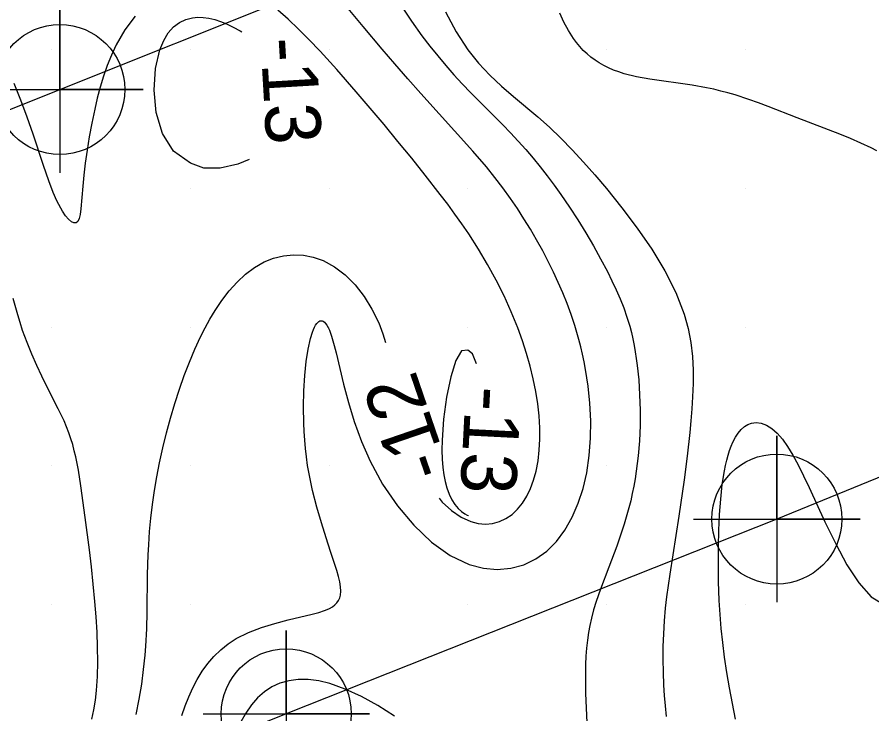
# Model space of a CAD drawing. Extents: x 2602990 to 2605851, y 618069 to 619180.
# Drawn here: x 2604273.75 to 2604304.57, y 618766.06 to 618791.18 of the extents above; entities that cross this region are included whole.
import ezdxf

# ---------------------------------------------------------------- set-up
doc = ezdxf.new("R2010")
doc.units = 0
for name, color, linetype in [('Default', 7, 'Continuous'), ('DTM Contours Major', 7, 'Continuous'), ('DTM Contours Minor', 7, 'Continuous'), ('DTM Contours Minor Text', 7, 'Continuous'), ('Exist DTM Scan Elevation Point', 7, 'Continuous'), ('Exist Structure Major Deck Tunnel Box Culvert', 7, 'Continuous'), ('Exist Structure Major Deck Tunnel Box Culvert Cogo Point CELL', 7, 'Continuous')]:
    doc.layers.add(name, color=color, linetype=linetype)

# ---------------------------------------------------------------- blocks, each defined once
blk = doc.blocks.new('POINT_DISPLAY')
at = {"layer": 'Default'}
blk.add_line((0, 0), (0, 0), dxfattribs=at)
blk = doc.blocks.new('EXIST STRUCTURE MAJOR DECK TUNNEL BOX CULVERT COGO POINT')
at = {"layer": 'Exist Structure Major Deck Tunnel Box Culvert Cogo Point CELL'}
blk.add_lwpolyline([(-0.06, 0), (0.06, 0), (0, 0), (0, 0.06), (0, -0.06)], dxfattribs=at)
blk.add_circle((0, 0), 0.04688, dxfattribs=at)

msp = doc.modelspace()

# ---------------------------------------------------------------- linework, layer by layer
at = {"layer": 'DTM Contours Major'}
for points in [[(2604287.607, 618791.571), (2604287.972, 618791.028), (2604288.349, 618790.501), (2604288.631, 618790.132), (2604288.918, 618789.774), (2604289.21, 618789.428), (2604289.505, 618789.092), (2604289.804, 618788.766), (2604290.106, 618788.45), (2604290.686, 618787.864), (2604291.262, 618787.289), (2604291.545, 618786.999), (2604291.822, 618786.704), (2604292.092, 618786.402), (2604292.356, 618786.092), (2604292.615, 618785.775), (2604292.868, 618785.45), (2604293.115, 618785.117), (2604293.359, 618784.777), (2604293.667, 618784.327), (2604293.966, 618783.868), (2604294.254, 618783.403), (2604294.53, 618782.936), (2604294.79, 618782.468), (2604295.034, 618782.005), (2604295.199, 618781.674), (2604295.352, 618781.346), (2604295.494, 618781.018), (2604295.623, 618780.691), (2604295.738, 618780.363), (2604295.839, 618780.032), (2604295.899, 618779.804), (2604295.953, 618779.574), (2604296, 618779.342), (2604296.042, 618779.106), (2604296.078, 618778.867), (2604296.11, 618778.624), (2604296.164, 618778.098), (2604296.199, 618777.557), (2604296.215, 618777.008), (2604296.212, 618776.456), (2604296.189, 618775.906), (2604296.146, 618775.365), (2604296.115, 618775.086), (2604296.078, 618774.81), (2604296.036, 618774.538), (2604295.988, 618774.269), (2604295.934, 618774.004), (2604295.875, 618773.743), (2604295.765, 618773.317), (2604295.642, 618772.902), (2604295.51, 618772.498), (2604295.372, 618772.104), (2604295.09, 618771.355), (2604294.787, 618770.56), (2604294.631, 618770.111), (2604294.539, 618769.813), (2604294.458, 618769.507), (2604294.402, 618769.253), (2604294.354, 618768.99), (2604294.314, 618768.717), (2604294.283, 618768.435), (2604294.26, 618768.141), (2604294.246, 618767.837), (2604294.241, 618767.335), (2604294.252, 618766.811), (2604294.292, 618765.737)], [(2604287.36, 618765.985), (2604286.758, 618766.358), (2604286.165, 618766.685), (2604285.587, 618766.954), (2604285.028, 618767.152), (2604284.632, 618767.247), (2604284.252, 618767.295), (2604283.89, 618767.299), (2604283.549, 618767.257), (2604283.231, 618767.17), (2604282.937, 618767.038), (2604282.668, 618766.859), (2604282.423, 618766.639), (2604282.202, 618766.382), (2604282.002, 618766.093), (2604281.822, 618765.776)]]:
    msp.add_lwpolyline(points, dxfattribs=at)
at = {"layer": 'DTM Contours Minor'}
for points in [[(2604279.692, 618766.002), (2604279.812, 618766.347), (2604279.943, 618766.679), (2604280.086, 618766.998), (2604280.246, 618767.303), (2604280.427, 618767.599), (2604280.628, 618767.877), (2604280.85, 618768.135), (2604281.093, 618768.372), (2604281.36, 618768.586), (2604281.651, 618768.776), (2604282.093, 618768.998), (2604282.565, 618769.178), (2604283.049, 618769.325), (2604283.527, 618769.447), (2604284.391, 618769.653), (2604284.626, 618769.717), (2604284.834, 618769.787), (2604284.927, 618769.824), (2604285.012, 618769.863), (2604285.119, 618769.924), (2604285.21, 618769.991), (2604285.285, 618770.066), (2604285.345, 618770.149), (2604285.389, 618770.24), (2604285.416, 618770.342), (2604285.429, 618770.485), (2604285.418, 618770.645), (2604285.388, 618770.822), (2604285.34, 618771.019), (2604285.278, 618771.233), (2604285.057, 618771.913), (2604284.894, 618772.409), (2604284.724, 618772.945), (2604284.558, 618773.514), (2604284.406, 618774.108), (2604284.278, 618774.717), (2604284.227, 618775.018), (2604284.185, 618775.322), (2604284.149, 618775.626), (2604284.122, 618775.93), (2604284.101, 618776.235), (2604284.087, 618776.539), (2604284.078, 618777.133), (2604284.091, 618777.71), (2604284.126, 618778.258), (2604284.179, 618778.763), (2604284.248, 618779.212), (2604284.332, 618779.592), (2604284.401, 618779.818), (2604284.438, 618779.913), (2604284.475, 618779.997), (2604284.514, 618780.069), (2604284.554, 618780.128), (2604284.591, 618780.171), (2604284.63, 618780.204), (2604284.668, 618780.224), (2604284.707, 618780.234), (2604284.746, 618780.231), (2604284.784, 618780.217), (2604284.831, 618780.185), (2604284.877, 618780.135), (2604284.923, 618780.069), (2604284.968, 618779.987), (2604285.013, 618779.888), (2604285.09, 618779.678), (2604285.188, 618779.341), (2604285.255, 618779.076), (2604285.525, 618777.946), (2604285.697, 618777.289), (2604285.907, 618776.595), (2604286.164, 618775.882), (2604286.478, 618775.168), (2604286.933, 618774.341), (2604287.465, 618773.563), (2604288.059, 618772.859), (2604288.699, 618772.255), (2604289.369, 618771.775), (2604290.053, 618771.445), (2604290.564, 618771.308), (2604291.067, 618771.264), (2604291.554, 618771.309), (2604292.018, 618771.438), (2604292.451, 618771.647), (2604292.848, 618771.93), (2604293.197, 618772.279), (2604293.503, 618772.689), (2604293.765, 618773.15), (2604293.984, 618773.653), (2604294.158, 618774.19), (2604294.289, 618774.751), (2604294.383, 618775.369), (2604294.43, 618775.998), (2604294.437, 618776.629), (2604294.407, 618777.258), (2604294.343, 618777.875), (2604294.252, 618778.475), (2604294.199, 618778.752), (2604294.141, 618779.023), (2604294.078, 618779.289), (2604294.011, 618779.551), (2604293.938, 618779.808), (2604293.861, 618780.06), (2604293.726, 618780.462), (2604293.581, 618780.855), (2604293.426, 618781.238), (2604293.263, 618781.613), (2604293.091, 618781.981), (2604292.913, 618782.342), (2604292.703, 618782.746), (2604292.485, 618783.142), (2604292.26, 618783.529), (2604292.028, 618783.907), (2604291.789, 618784.276), (2604291.544, 618784.635), (2604291.265, 618785.021), (2604290.975, 618785.398), (2604290.671, 618785.773), (2604290.182, 618786.34), (2604288.305, 618788.425), (2604287.836, 618788.952), (2604287.37, 618789.486), (2604286.911, 618790.022), (2604286.236, 618790.836), (2604285.271, 618792.007)], [(2604288.966, 618773.831), (2604289.081, 618773.694), (2604289.413, 618773.388), (2604289.758, 618773.151), (2604290.112, 618772.99), (2604290.377, 618772.923), (2604290.64, 618772.903), (2604290.897, 618772.927), (2604291.145, 618772.994), (2604291.379, 618773.102), (2604291.597, 618773.25), (2604291.794, 618773.435), (2604291.972, 618773.654), (2604292.128, 618773.904), (2604292.263, 618774.182), (2604292.375, 618774.485), (2604292.465, 618774.81), (2604292.536, 618775.177), (2604292.581, 618775.562), (2604292.601, 618775.963), (2604292.598, 618776.377), (2604292.572, 618776.801), (2604292.525, 618777.233), (2604292.455, 618777.682), (2604292.364, 618778.136), (2604292.253, 618778.593), (2604292.123, 618779.052), (2604291.974, 618779.512), (2604291.807, 618779.972), (2604291.57, 618780.551), (2604291.308, 618781.127), (2604291.022, 618781.698), (2604290.713, 618782.261), (2604290.383, 618782.815), (2604290.034, 618783.359), (2604289.789, 618783.719), (2604289.537, 618784.075), (2604289.278, 618784.428), (2604289.012, 618784.78), (2604288.463, 618785.484), (2604287.979, 618786.088), (2604287.484, 618786.694), (2604286.982, 618787.299), (2604286.478, 618787.896), (2604285.977, 618788.481), (2604285.279, 618789.281), (2604284.676, 618789.95), (2604284.274, 618790.374), (2604283.903, 618790.746), (2604283.529, 618791.097), (2604283.15, 618791.423)], [(2604289.194, 618791.365), (2604289.58, 618790.648), (2604290, 618790), (2604290.384, 618789.518), (2604290.793, 618789.085), (2604291.219, 618788.687), (2604291.654, 618788.312), (2604292.525, 618787.582), (2604292.948, 618787.203), (2604293.362, 618786.807), (2604293.77, 618786.391), (2604294.177, 618785.953), (2604294.586, 618785.49), (2604295, 618785), (2604295.559, 618784.306), (2604296.111, 618783.571), (2604296.634, 618782.809), (2604297.106, 618782.03), (2604297.505, 618781.248), (2604297.808, 618780.474), (2604297.952, 618779.957), (2604298.048, 618779.448), (2604298.105, 618778.948), (2604298.129, 618778.454), (2604298.128, 618777.967), (2604298.109, 618777.486), (2604298.083, 618777.054), (2604298.049, 618776.625), (2604298.008, 618776.2), (2604297.913, 618775.355), (2604297.802, 618774.498), (2604297.613, 618773.191), (2604297.282, 618771.102), (2604297.222, 618770.694), (2604297.168, 618770.284), (2604297.122, 618769.874), (2604297.082, 618769.414), (2604297.054, 618768.952), (2604297.037, 618768.489), (2604297.033, 618768.026), (2604297.041, 618767.562), (2604297.061, 618767.1), (2604297.086, 618766.723), (2604297.118, 618766.346), (2604297.157, 618765.97)], [(2604278.01, 618791.214), (2604277.642, 618790.717), (2604277.325, 618790.175), (2604277.151, 618789.808), (2604276.998, 618789.43), (2604276.864, 618789.044), (2604276.747, 618788.651), (2604276.643, 618788.255), (2604276.55, 618787.857), (2604276.445, 618787.352), (2604276.354, 618786.856), (2604276.276, 618786.375), (2604276.212, 618785.915), (2604276.16, 618785.483), (2604276.121, 618785.086), (2604276.056, 618784.262), (2604276.031, 618784.066), (2604275.996, 618783.915), (2604275.947, 618783.813), (2604275.883, 618783.763), (2604275.804, 618783.76), (2604275.712, 618783.802), (2604275.611, 618783.887), (2604275.502, 618784.013), (2604275.39, 618784.177), (2604275.324, 618784.289), (2604275.19, 618784.55), (2604275.055, 618784.856), (2604274.892, 618785.273), (2604274.7, 618785.823), (2604274.328, 618786.956), (2604274.121, 618787.564), (2604273.893, 618788.179), (2604273.641, 618788.787)], [(2604280, 618785.909), (2604279.395, 618786.342), (2604278.991, 618786.975), (2604278.764, 618787.732), (2604278.69, 618788.538), (2604278.744, 618789.319), (2604278.902, 618790), (2604279.039, 618790.335), (2604279.203, 618790.609), (2604279.391, 618790.825), (2604279.602, 618790.986), (2604279.833, 618791.095), (2604280.082, 618791.155), (2604280.271, 618791.17), (2604280.467, 618791.163), (2604280.67, 618791.135), (2604280.878, 618791.086), (2604281.09, 618791.017), (2604281.306, 618790.931), (2604281.548, 618790.815), (2604281.792, 618790.679), (2604281.853, 618790.639)], [(2604304.756, 618786.36), (2604304.541, 618786.468), (2604304.177, 618786.636), (2604303.801, 618786.796), (2604303.415, 618786.951), (2604301.877, 618787.543), (2604300.836, 618787.953), (2604300.488, 618788.083), (2604300.139, 618788.207), (2604299.637, 618788.369), (2604299.384, 618788.443), (2604299.128, 618788.511), (2604298.869, 618788.573), (2604298.607, 618788.629), (2604298.096, 618788.719), (2604296.569, 618788.938), (2604296.091, 618789.025), (2604295.644, 618789.135), (2604295.448, 618789.197), (2604295.26, 618789.267), (2604295.08, 618789.344), (2604294.909, 618789.429), (2604294.745, 618789.522), (2604294.59, 618789.623), (2604294.442, 618789.732), (2604294.301, 618789.85), (2604294.168, 618789.977), (2604294.041, 618790.112), (2604293.922, 618790.256), (2604293.808, 618790.41), (2604293.63, 618790.69), (2604293.467, 618790.993), (2604293.318, 618791.317)], [(2604282.122, 618786.039), (2604281.717, 618785.875), (2604281.079, 618785.732), (2604280.484, 618785.731), (2604280, 618785.909)], [(2604278.041, 618766.044), (2604278.153, 618766.59), (2604278.244, 618767.13), (2604278.315, 618767.661), (2604278.368, 618768.18), (2604278.393, 618768.5), (2604278.426, 618769.126), (2604278.442, 618769.74), (2604278.459, 618771.09), (2604278.479, 618771.795), (2604278.497, 618772.153), (2604278.531, 618772.633), (2604278.578, 618773.12), (2604278.638, 618773.612), (2604278.71, 618774.108), (2604278.794, 618774.607), (2604278.89, 618775.108), (2604279.009, 618775.652), (2604279.14, 618776.192), (2604279.284, 618776.726), (2604279.439, 618777.25), (2604279.604, 618777.761), (2604279.778, 618778.256), (2604279.964, 618778.739), (2604280.16, 618779.205), (2604280.368, 618779.654), (2604280.531, 618779.976), (2604280.704, 618780.29), (2604280.888, 618780.596), (2604281.134, 618780.962), (2604281.4, 618781.307), (2604281.686, 618781.626), (2604281.992, 618781.911), (2604282.318, 618782.156), (2604282.663, 618782.352), (2604283.003, 618782.487), (2604283.354, 618782.573), (2604283.713, 618782.609), (2604284.074, 618782.592), (2604284.433, 618782.523), (2604284.784, 618782.399), (2604285.193, 618782.177), (2604285.579, 618781.883), (2604285.937, 618781.524), (2604286.261, 618781.11), (2604286.547, 618780.65), (2604286.79, 618780.151), (2604286.939, 618779.761), (2604287.04, 618779.444)], [(2604276.453, 618765.872), (2604276.521, 618766.206), (2604276.574, 618766.55), (2604276.614, 618766.904), (2604276.649, 618767.41), (2604276.662, 618767.932), (2604276.657, 618768.465), (2604276.635, 618769.008), (2604276.601, 618769.557), (2604276.557, 618770.109), (2604276.498, 618770.739), (2604276.432, 618771.363), (2604276.36, 618771.975), (2604276.212, 618773.134), (2604276.051, 618774.286), (2604275.961, 618774.851), (2604275.868, 618775.322), (2604275.816, 618775.547), (2604275.758, 618775.766), (2604275.693, 618775.981), (2604275.621, 618776.191), (2604275.536, 618776.407), (2604275.444, 618776.622), (2604275.238, 618777.054), (2604274.83, 618777.86), (2604274.646, 618778.234), (2604274.462, 618778.624), (2604274.283, 618779.03), (2604274.112, 618779.45), (2604273.953, 618779.885), (2604273.862, 618780.163), (2604273.776, 618780.446), (2604273.614, 618781.033)], [(2604290, 618779.167), (2604289.78, 618779.143), (2604289.573, 618778.793), (2604289.39, 618778.208), (2604289.239, 618777.475), (2604289.131, 618776.685), (2604289.074, 618775.926), (2604289.068, 618775.568), (2604289.077, 618775.242), (2604289.101, 618774.945), (2604289.138, 618774.675), (2604289.188, 618774.432), (2604289.249, 618774.213), (2604289.334, 618773.982), (2604289.431, 618773.781), (2604289.538, 618773.611), (2604289.652, 618773.469), (2604289.771, 618773.357), (2604289.893, 618773.271), (2604289.984, 618773.225), (2604290.033, 618773.208)], [(2604290.312, 618778.684), (2604290.178, 618779.033), (2604290, 618779.167)], [(2604299.658, 618765.875), (2604299.543, 618766.44), (2604299.437, 618767), (2604299.343, 618767.553), (2604299.261, 618768.1), (2604299.192, 618768.638), (2604299.139, 618769.142), (2604299.099, 618769.643), (2604299.07, 618770.144), (2604299.047, 618770.828), (2604299.039, 618771.528), (2604299.043, 618772.099), (2604299.056, 618772.675), (2604299.081, 618773.245), (2604299.122, 618773.8), (2604299.179, 618774.329), (2604299.256, 618774.822), (2604299.296, 618775.018), (2604299.339, 618775.206), (2604299.388, 618775.384), (2604299.44, 618775.552), (2604299.498, 618775.709), (2604299.561, 618775.856), (2604299.652, 618776.03), (2604299.752, 618776.182), (2604299.861, 618776.311), (2604299.977, 618776.415), (2604300.101, 618776.493), (2604300.233, 618776.543), (2604300.404, 618776.565), (2604300.584, 618776.541), (2604300.77, 618776.47), (2604300.96, 618776.352), (2604301.153, 618776.185), (2604301.345, 618775.967), (2604301.535, 618775.701), (2604301.726, 618775.388), (2604301.917, 618775.035), (2604302.112, 618774.645), (2604302.312, 618774.224), (2604302.881, 618772.984), (2604303.267, 618772.185), (2604303.673, 618771.433), (2604304.098, 618770.782), (2604304.541, 618770.286), (2604305, 618770)]]:
    msp.add_lwpolyline(points, dxfattribs=at)
at = {"layer": 'Exist Structure Major Deck Tunnel Box Culvert'}
for p, q in [((2604275.294, 618788.565), (2604291.717, 618795.134)), ((2604275.294, 618788.565), (2604291.717, 618795.134)), ((2604340.522, 618789.156), (2604301.145, 618773.083)), ((2604340.522, 618789.156), (2604301.145, 618773.083)), ((2604250.383, 618778.646), (2604275.294, 618788.565)), ((2604250.383, 618778.646), (2604275.294, 618788.565)), ((2604301.145, 618773.083), (2604283.458, 618766.061)), ((2604301.145, 618773.083), (2604283.458, 618766.061)), ((2604283.458, 618766.061), (2604259.929, 618756.694)), ((2604283.458, 618766.061), (2604259.929, 618756.694))]:
    msp.add_line(p, q, dxfattribs=at)

# ---------------------------------------------------------------- block references
at = {"layer": 'Exist DTM Scan Elevation Point', "xscale": 1.3123333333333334, "yscale": 1.3123333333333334}
for p in [(2604275, 618790), (2604280, 618790), (2604285, 618790), (2604290, 618790), (2604295, 618790), (2604300, 618790), (2604275, 618785), (2604280, 618785), (2604285, 618785), (2604290, 618785), (2604295, 618785), (2604300, 618785), (2604275, 618780), (2604280, 618780), (2604285, 618780), (2604290, 618780), (2604295, 618780), (2604300, 618780), (2604275, 618775), (2604280, 618775), (2604285, 618775), (2604290, 618775), (2604295, 618775), (2604300, 618775), (2604275, 618770), (2604280, 618770), (2604285, 618770), (2604290, 618770), (2604295, 618770), (2604300, 618770)]:
    msp.add_blockref('POINT_DISPLAY', p, dxfattribs=at)
at = {"layer": 'Exist Structure Major Deck Tunnel Box Culvert Cogo Point CELL', "xscale": 50, "yscale": 50}
for p in [(2604275.294, 618788.565), (2604301.145, 618773.083), (2604283.458, 618766.061)]:
    msp.add_blockref('EXIST STRUCTURE MAJOR DECK TUNNEL BOX CULVERT COGO POINT', p, dxfattribs=at)

# ---------------------------------------------------------------- texts
at = {"layer": 'DTM Contours Minor Text'}
for s, rotation, p in [('-13', 273.3431, (2604282.522, 618790.399)), ('-12', 108.9405, (2604289.341, 618774.841)), ('-13', 267.0795, (2604289.932, 618777.901))]:
    msp.add_text(s, height=2, rotation=rotation, dxfattribs=at).set_placement(p)

doc.saveas('drawing.dxf')
